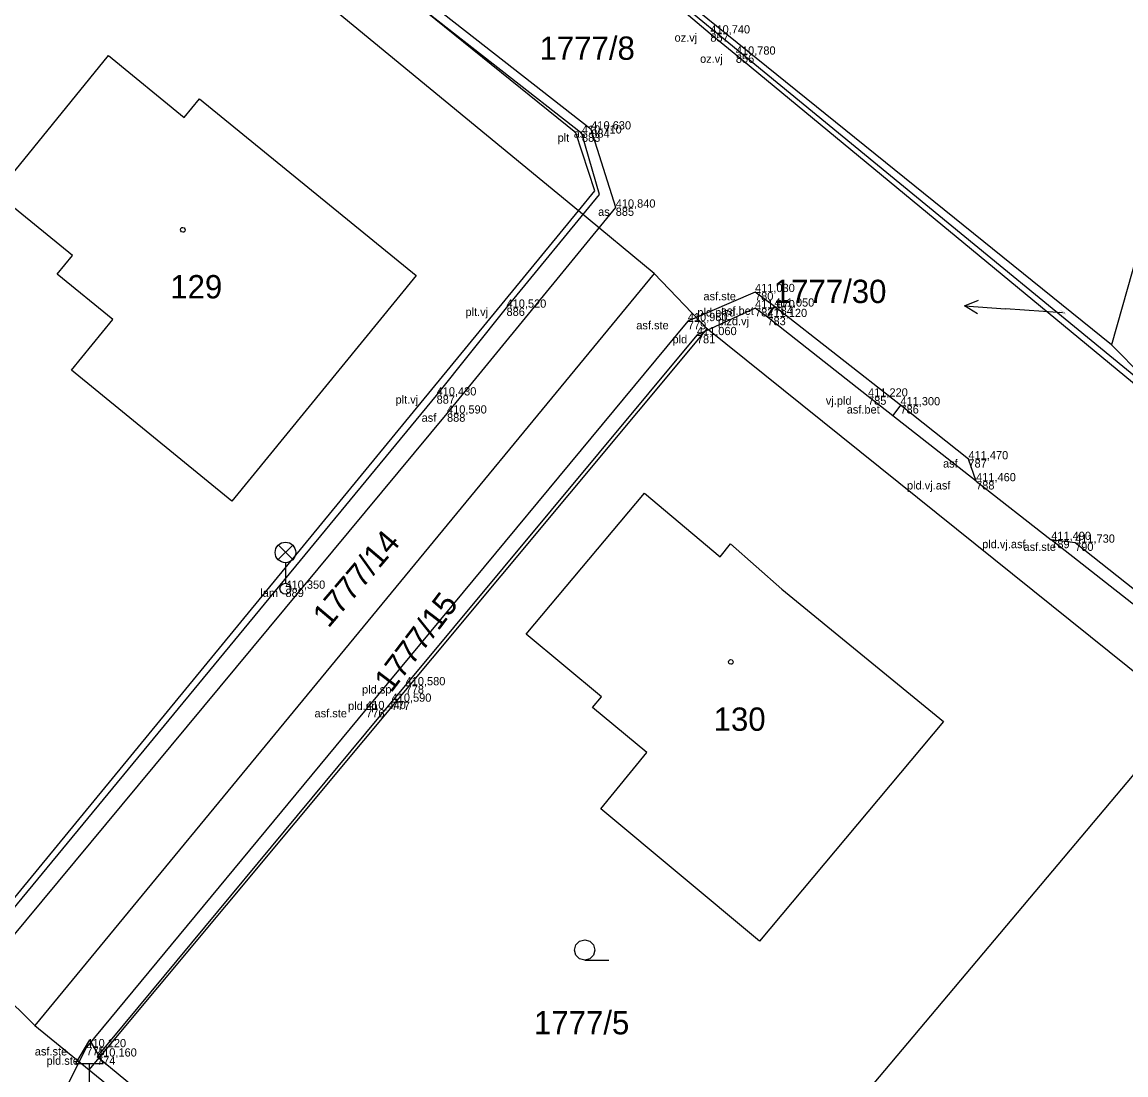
# Model space of a CAD drawing. Extents: x -747792 to -745414, y -1093712 to -1091463.
# Drawn here: x -746947.84 to -746907.6, y -1092249.47 to -1092211.07 of the extents above; entities that cross this region are included whole.
import ezdxf

# ---------------------------------------------------------------- set-up
doc = ezdxf.new("R2010")
doc.units = 0
for name, color, linetype in [('Budovy', 7, 'Continuous'), ('Doplňkové značky', 7, 'Continuous'), ('Hladina', 7, 'Continuous'), ('Koleje_dopravní prvky', 7, 'Continuous'), ('Nezařazené objekty', 7, 'Continuous'), ('Nivelační značky_hrany', 7, 'Continuous'), ('Názvy obcí_ulic', 7, 'Continuous'), ('Ploty_opěrné zdi', 7, 'Continuous'), ('Pracovní_bod PPBP - výška', 7, 'Continuous'), ('Rozhraní ploch', 7, 'Continuous'), ('Stromy_porost', 7, 'Continuous'), ('Výškopis', 7, 'Continuous'), ('Čísla popisná_parcelní', 7, 'Continuous')]:
    doc.layers.add(name, color=color, linetype=linetype)

msp = doc.modelspace()

# ---------------------------------------------------------------- linework, layer by layer
at = {"layer": 'Budovy'}
msp.add_lwpolyline([(-746927.33, -1092245.29), (-746927.52, -1092245.24), (-746927.655, -1092245.1), (-746927.705, -1092244.915), (-746927.655, -1092244.73), (-746927.52, -1092244.59), (-746927.33, -1092244.54), (-746927.14, -1092244.59), (-746927.005, -1092244.73), (-746926.955, -1092244.915), (-746927.005, -1092245.1), (-746927.14, -1092245.24), (-746927.33, -1092245.29), (-746926.455, -1092245.29)], dxfattribs=at)
at = {"layer": 'Doplňkové značky'}
for points in [[(-746913.005, -1092221.709), (-746913.486, -1092221.424), (-746912.97, -1092221.21)], [(-746913.486, -1092221.424), (-746911.99, -1092221.53)], [(-746909.91, -1092221.68), (-746911.99, -1092221.53)]]:
    msp.add_lwpolyline(points, dxfattribs=at)
at = {"layer": 'Hladina'}
for p, q in [((-746922.75, -1092211.49), (-746922.75, -1092211.49)), ((-746921.82, -1092212.26), (-746921.82, -1092212.26)), ((-746927.43, -1092215.14), (-746927.43, -1092215.14)), ((-746927.09, -1092214.99), (-746927.09, -1092214.99)), ((-746926.2, -1092217.84), (-746926.2, -1092217.84)), ((-746921.12, -1092220.92), (-746921.12, -1092220.92)), ((-746930.18, -1092221.49), (-746930.18, -1092221.49)), ((-746921.12, -1092221.51), (-746921.12, -1092221.51)), ((-746920.41, -1092221.45), (-746920.41, -1092221.45)), ((-746923.57, -1092221.98), (-746923.57, -1092221.98)), ((-746920.67, -1092221.83), (-746920.67, -1092221.83)), ((-746923.24, -1092222.49), (-746923.24, -1092222.49)), ((-746932.73, -1092224.69), (-746932.73, -1092224.69)), ((-746917, -1092224.73), (-746917, -1092224.73)), ((-746915.82, -1092225.05), (-746915.82, -1092225.05)), ((-746932.35, -1092225.35), (-746932.35, -1092225.35)), ((-746913.34, -1092227.02), (-746913.34, -1092227.02)), ((-746913.06, -1092227.82), (-746913.06, -1092227.82)), ((-746910.32, -1092229.96), (-746910.32, -1092229.96)), ((-746909.45, -1092230.06), (-746909.45, -1092230.06)), ((-746938.24, -1092231.74), (-746938.24, -1092231.74)), ((-746933.86, -1092235.26), (-746933.86, -1092235.26)), ((-746935.3, -1092236.13), (-746935.3, -1092236.13)), ((-746934.37, -1092235.86), (-746934.37, -1092235.86)), ((-746945.5, -1092248.46), (-746945.5, -1092248.46)), ((-746945.11, -1092248.8), (-746945.11, -1092248.8))]:
    msp.add_line(p, q, dxfattribs=at)
at = {"layer": 'Nezařazené objekty'}
for points in [[(-746925.24, -1092205.47), (-746927.18, -1092207.74), (-746922.75, -1092211.49)], [(-746930.18, -1092221.49), (-746926.79, -1092217.36), (-746927.43, -1092215.14), (-746933.34, -1092210.52), (-746935.48, -1092210.1)], [(-746921.82, -1092212.26), (-746906.24, -1092225.13), (-746905.51, -1092225.62)], [(-746967.04, -1092221.11), (-746970.35, -1092226.01), (-746949.5, -1092245.03), (-746932.73, -1092224.69)], [(-746921.12, -1092221.51), (-746923.24, -1092222.49), (-746933.86, -1092235.26)], [(-746920.67, -1092221.83), (-746921.12, -1092221.51)], [(-746913.06, -1092227.82), (-746917, -1092224.73)], [(-746898.74, -1092247.35), (-746894.82, -1092242.19), (-746902.63, -1092236), (-746910.32, -1092229.96)], [(-746934.37, -1092235.86), (-746945.11, -1092248.8), (-746942.53, -1092250.93), (-746938.4, -1092254.46), (-746922.63, -1092267.71), (-746920.6, -1092269.39)]]:
    msp.add_lwpolyline(points, dxfattribs=at)
at = {"layer": 'Nivelační značky_hrany'}
for points in [[(-746954.31, -1092247.58), (-746952.61, -1092247.87), (-746950.91, -1092247.12), (-746949.5, -1092246), (-746932.35, -1092225.35), (-746926.2, -1092217.84), (-746927.09, -1092214.99), (-746939.89, -1092204.98), (-746942.35, -1092203), (-746940.65, -1092200.7), (-746937.68, -1092201.89), (-746936.17, -1092200.22)], [(-746920.41, -1092221.45), (-746921.12, -1092220.92), (-746923.57, -1092221.98), (-746935.3, -1092236.13), (-746945.5, -1092248.46), (-746947.62, -1092252.69)], [(-746920.67, -1092221.83), (-746920.41, -1092221.45)], [(-746915.82, -1092225.05), (-746920.41, -1092221.45)], [(-746913.06, -1092227.82), (-746913.34, -1092227.02), (-746915.82, -1092225.05), (-746916.09, -1092225.42)], [(-746895.35, -1092243.79), (-746893.76, -1092244.85), (-746894.52, -1092241.82), (-746902.38, -1092235.67), (-746909.45, -1092230.06), (-746910.32, -1092229.96)]]:
    msp.add_lwpolyline(points, dxfattribs=at)
at = {"layer": 'Názvy obcí_ulic'}
for p, q in [((-746938.504, -1092230.678), (-746937.976, -1092230.15)), ((-746937.968, -1092230.675), (-746938.496, -1092230.146)), ((-746938.24, -1092230.79), (-746938.24, -1092231.54)), ((-746945.39, -1092248.184), (-746945.89, -1092249.05)), ((-746945.39, -1092248.184), (-746944.89, -1092249.05)), ((-746945.89, -1092249.05), (-746944.89, -1092249.05)), ((-746945.39, -1092250.05), (-746945.39, -1092249.05))]:
    msp.add_line(p, q, dxfattribs=at)
for centre, radius in [((-746938.24, -1092230.415), 0.375), ((-746938.24, -1092231.74), 0.2)]:
    msp.add_circle(centre, radius, dxfattribs=at)
at = {"layer": 'Ploty_opěrné zdi'}
for points in [[(-746941.98, -1092218.565), (-746941.93, -1092218.575), (-746941.905, -1092218.62), (-746941.895, -1092218.65), (-746941.905, -1092218.695), (-746941.945, -1092218.73), (-746941.98, -1092218.735), (-746942.025, -1092218.72), (-746942.055, -1092218.69), (-746942.065, -1092218.65), (-746942.055, -1092218.605), (-746942.015, -1092218.57)], [(-746922, -1092234.325), (-746921.95, -1092234.335), (-746921.925, -1092234.38), (-746921.915, -1092234.41), (-746921.925, -1092234.455), (-746921.965, -1092234.49), (-746922, -1092234.495), (-746922.045, -1092234.48), (-746922.075, -1092234.45), (-746922.085, -1092234.41), (-746922.075, -1092234.365), (-746922.035, -1092234.33)]]:
    msp.add_lwpolyline(points, close=True, dxfattribs=at)
at = {"layer": 'Pracovní_bod PPBP - výška'}
for points in [[(-746922.75, -1092211.49), (-746921.82, -1092212.26)], [(-746932.73, -1092224.69), (-746930.18, -1092221.49)], [(-746917, -1092224.73), (-746920.67, -1092221.83)], [(-746913.06, -1092227.82), (-746910.32, -1092229.96)]]:
    msp.add_lwpolyline(points, dxfattribs=at)
at = {"layer": 'Stromy_porost'}
for points in [[(-746939.76, -1092197.31), (-746905.81, -1092225.18)], [(-746908.12, -1092222.84), (-746939.76, -1092197.31)], [(-746901.79, -1092200.47), (-746908.12, -1092222.84)], [(-746927.56, -1092217.96), (-746943.99, -1092204.43)], [(-746927.65, -1092215.11), (-746933.45, -1092210.43)], [(-746948.79, -1092217.32), (-746944.69, -1092212.29)], [(-746944.69, -1092212.29), (-746941.93, -1092214.55)], [(-746941.93, -1092214.55), (-746941.38, -1092213.87)], [(-746941.38, -1092213.87), (-746933.48, -1092220.32)], [(-746926.96, -1092217.23), (-746927.65, -1092215.11)], [(-746927.56, -1092217.96), (-746926.96, -1092217.23)], [(-746946, -1092219.59), (-746948.79, -1092217.32)], [(-746949.9, -1092245.17), (-746927.56, -1092217.96)], [(-746924.8, -1092220.24), (-746927.56, -1092217.96)], [(-746946.56, -1092220.27), (-746946, -1092219.59)], [(-746924.8, -1092220.24), (-746947.38, -1092247.67)], [(-746944.53, -1092221.92), (-746946.56, -1092220.27)], [(-746933.48, -1092220.32), (-746940.2, -1092228.54)], [(-746922.86, -1092222.26), (-746924.8, -1092220.24)], [(-746946.04, -1092223.77), (-746944.53, -1092221.92)], [(-746945.4, -1092249.28), (-746922.86, -1092222.26)], [(-746905.43, -1092236.28), (-746922.86, -1092222.26)], [(-746908.12, -1092222.84), (-746905.81, -1092225.18)], [(-746940.2, -1092228.54), (-746946.04, -1092223.77)], [(-746929.46, -1092233.39), (-746925.15, -1092228.26)], [(-746925.15, -1092228.26), (-746922.39, -1092230.57)], [(-746922.39, -1092230.57), (-746922.01, -1092230.1)], [(-746922.01, -1092230.1), (-746920.14, -1092231.75)], [(-746920.14, -1092231.75), (-746914.25, -1092236.58)], [(-746926.72, -1092235.68), (-746929.46, -1092233.39)], [(-746927.04, -1092236.07), (-746926.72, -1092235.68)], [(-746925.07, -1092237.71), (-746927.04, -1092236.07)], [(-746928.19, -1092263.34), (-746905.43, -1092236.28)], [(-746914.25, -1092236.58), (-746920.96, -1092244.59)], [(-746926.74, -1092239.76), (-746925.07, -1092237.71)], [(-746920.96, -1092244.59), (-746926.74, -1092239.76)], [(-746949.9, -1092245.17), (-746947.38, -1092247.67)], [(-746947.38, -1092247.67), (-746945.4, -1092249.28)], [(-746945.4, -1092249.28), (-746928.19, -1092263.34)]]:
    msp.add_lwpolyline(points, dxfattribs=at)
at = {"layer": 'Čísla popisná_parcelní'}
msp.add_lwpolyline([(-746933.86, -1092235.26), (-746934.37, -1092235.86)], dxfattribs=at)

# ---------------------------------------------------------------- texts
at = {"layer": 'Doplňkové značky'}
msp.add_text('1777/30', height=0.85, dxfattribs=at).set_placement((-746920.437, -1092221.32))
at = {"layer": 'Koleje_dopravní prvky'}
for s, p in [('1777/8', (-746928.977, -1092212.45)), ('129', (-746942.44, -1092221.15)), ('130', (-746922.63, -1092236.92)), ('1777/5', (-746929.18, -1092247.99))]:
    msp.add_text(s, height=0.85, dxfattribs=at).set_placement(p)
for s, height, rotation, p in [('1777/30', 0.05, 332.6593, (-746910.026, -1092221.62)), ('1777/14', 0.85, 49.6754, (-746936.673, -1092233.203)), ('1777/15', 0.85, 52.7694, (-746934.393, -1092235.569))]:
    msp.add_text(s, height=height, rotation=rotation, dxfattribs=at).set_placement(p)
at = {"layer": 'Rozhraní ploch'}
for s, p in [(' oz.vj', (-746924.165, -1092211.79)), ('857', (-746922.75, -1092211.79)), (' oz.vj', (-746923.235, -1092212.56)), ('856', (-746921.82, -1092212.56)), (' plt', (-746928.429, -1092215.44)), (' as', (-746927.843, -1092215.29)), ('883', (-746927.43, -1092215.44)), ('884', (-746927.09, -1092215.29)), (' as', (-746926.953, -1092218.14)), ('885', (-746926.2, -1092218.14)), (' asf.ste', (-746923.111, -1092221.22)), ('780', (-746921.12, -1092221.22)), (' plt.vj', (-746931.788, -1092221.79)), ('886', (-746930.18, -1092221.79)), (' pld.plzd', (-746923.333, -1092221.81)), (' asf.bet', (-746922.479, -1092221.75)), ('782', (-746921.12, -1092221.81)), ('784', (-746920.41, -1092221.75)), (' asf.ste', (-746925.561, -1092222.28)), ('779', (-746923.57, -1092222.28)), (' plzd.vj', (-746922.588, -1092222.13)), ('783', (-746920.67, -1092222.13)), (' pld', (-746924.239, -1092222.79)), ('781', (-746923.24, -1092222.79)), (' plt.vj', (-746934.338, -1092224.99)), ('887', (-746932.73, -1092224.99)), (' vj.pld', (-746918.649, -1092225.03)), ('785', (-746917, -1092225.03)), (' asf', (-746933.387, -1092225.65)), (' asf.bet', (-746917.889, -1092225.35)), ('786', (-746915.82, -1092225.35)), ('888', (-746932.35, -1092225.65)), (' asf', (-746914.377, -1092227.32)), ('787', (-746913.34, -1092227.32)), (' pld.vj.asf', (-746915.691, -1092228.12)), ('788', (-746913.06, -1092228.12)), (' pld.vj.asf', (-746912.951, -1092230.26)), (' asf.ste', (-746911.441, -1092230.36)), ('789', (-746910.32, -1092230.26)), ('790', (-746909.45, -1092230.36)), (' lam', (-746939.27, -1092232.04)), ('889', (-746938.24, -1092232.04)), (' pld.sp', (-746935.558, -1092235.56)), ('778', (-746933.86, -1092235.56)), (' asf.ste', (-746937.291, -1092236.43)), (' pld.sp', (-746936.068, -1092236.16)), ('776', (-746935.3, -1092236.43)), ('777', (-746934.37, -1092236.16)), (' asf.ste', (-746947.491, -1092248.76)), ('775', (-746945.5, -1092248.76)), (' pld.ste', (-746947.063, -1092249.1)), ('774', (-746945.11, -1092249.1))]:
    msp.add_text(s, height=0.3, dxfattribs=at).set_placement(p)
at = {"layer": 'Výškopis'}
for s, p in [('410,740', (-746922.75, -1092211.49)), ('410,780', (-746921.82, -1092212.26)), ('410,710', (-746927.43, -1092215.14)), ('410,630', (-746927.09, -1092214.99)), ('410,840', (-746926.2, -1092217.84)), ('411,030', (-746921.12, -1092220.92)), ('410,520', (-746930.18, -1092221.49)), ('411,070', (-746921.12, -1092221.51)), ('411,050', (-746920.41, -1092221.45)), ('410,980', (-746923.57, -1092221.98)), ('411,120', (-746920.67, -1092221.83)), ('411,060', (-746923.24, -1092222.49)), ('410,430', (-746932.73, -1092224.69)), ('411,220', (-746917, -1092224.73)), ('411,300', (-746915.82, -1092225.05)), ('410,590', (-746932.35, -1092225.35)), ('411,470', (-746913.34, -1092227.02)), ('411,460', (-746913.06, -1092227.82)), ('411,490', (-746910.32, -1092229.96)), ('411,730', (-746909.45, -1092230.06)), ('410,350', (-746938.24, -1092231.74)), ('410,580', (-746933.86, -1092235.26)), ('410,590', (-746934.37, -1092235.86)), ('410,440', (-746935.3, -1092236.13)), ('410,120', (-746945.5, -1092248.46)), ('410,160', (-746945.11, -1092248.8))]:
    msp.add_text(s, height=0.3, dxfattribs=at).set_placement(p)

doc.saveas('drawing.dxf')
